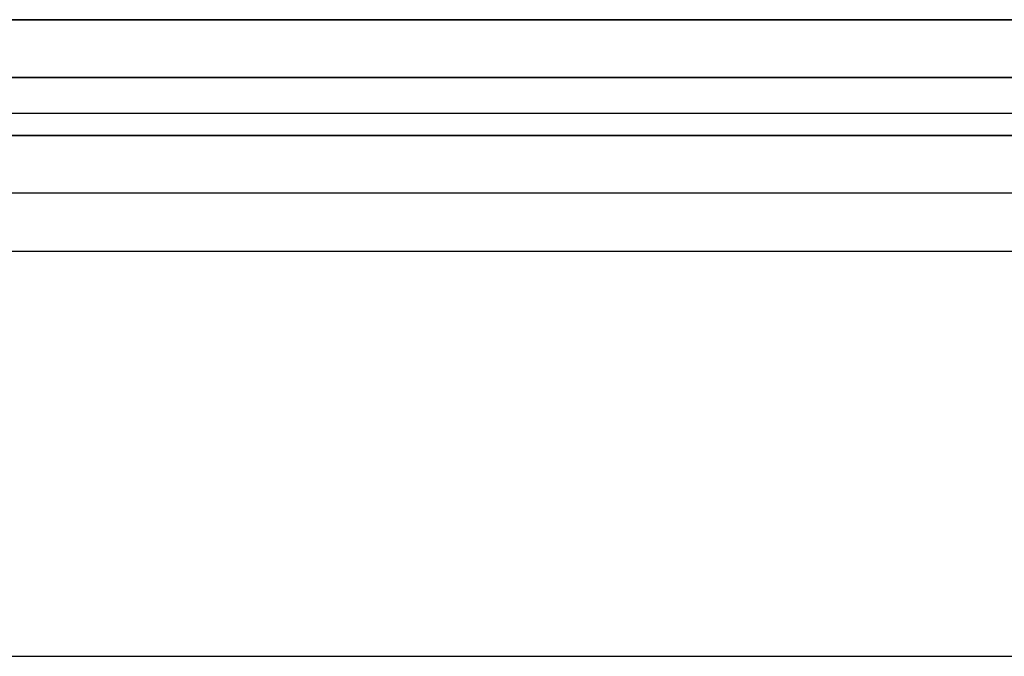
# Model space of a CAD drawing. Header units: millimetres. Extents: x -646 to 654, y -203 to 198.
# Tile 540 of 656: x 72.04 to 80.55, y 129.84 to 135.34. Entities that reach past the tile are written whole.
import ezdxf

# ---------------------------------------------------------------- set-up
doc = ezdxf.new("R2010")
doc.units = ezdxf.units.MM
doc.layers.add('Default', color=7, linetype='Continuous', true_color=0x000000)

msp = doc.modelspace()

# ---------------------------------------------------------------- linework, layer by layer
at = {"layer": 'Default'}
for p, q in [((652.6156, 134.3403, 772.8222), (-645.3844, 134.3403, 772.8222)), ((-645.3844, 134.3403, 1170.8222), (652.6156, 134.3403, 1170.8222)), ((652.6156, 134.3403, 971.8222), (-645.3844, 134.3403, 971.8222)), ((-73.9349, 134.3403, 880.8222), (81.1662, 134.3403, 880.8222)), ((652.6156, 133.8403, 885.3222), (-645.3844, 133.8403, 885.3222)), ((9.1156, 129.8403, 780.8222), (643.6156, 129.8403, 780.8222)), ((9.1156, 129.8403, 873.8222), (643.6156, 129.8403, 873.8222))]:
    msp.add_line(p, q, dxfattribs=at)
for points in [[(-645.3844, 135.3403, 1171.8222), (3.6156, 135.3403, 1171.8222), (652.6156, 135.3403, 1171.8222)], [(652.6156, 135.3403, 771.8222), (3.6156, 135.3403, 771.8222), (-645.3844, 135.3403, 771.8222)], [(-645.3844, 134.8403, 1171.3222), (3.6156, 134.8403, 1171.3222), (652.6156, 134.8403, 1171.3222)], [(652.6156, 134.8403, 772.3222), (3.6156, 134.8403, 772.3222), (-645.3844, 134.8403, 772.3222)], [(643.6156, 134.5307, 771.8222), (326.3656, 134.5307, 771.8222), (9.1156, 134.5307, 771.8222)], [(643.6156, 134.5307, 780.8222), (326.3656, 134.5307, 780.8222), (9.1156, 134.5307, 780.8222)], [(652.6156, 134.3403, 884.8222), (3.6156, 134.3403, 884.8222), (-645.3844, 134.3403, 884.8222)], [(-645.3844, 134.3403, 876.8222), (3.6156, 134.3403, 876.8222), (652.6156, 134.3403, 876.8222)], [(643.6156, 134.3403, 771.8222), (326.3656, 134.3403, 771.8222), (9.1156, 134.3403, 771.8222)], [(643.6156, 134.3403, 780.8222), (326.3656, 134.3403, 780.8222), (9.1156, 134.3403, 780.8222)], [(129.1156, 134.3403, 776.3222), (69.1156, 134.3403, 776.3222), (9.1156, 134.3403, 776.3222)], [(643.6156, 134.3403, 780.8222), (326.3656, 134.3403, 780.8222), (9.1156, 134.3403, 780.8222)], [(643.6156, 134.3403, 873.8222), (326.3656, 134.3403, 873.8222), (9.1156, 134.3403, 873.8222)], [(643.6156, 134.3403, 827.3222), (326.3656, 134.3403, 827.3222), (9.1156, 134.3403, 827.3222)], [(-645.3844, 133.3403, 885.8222), (3.6156, 133.3403, 885.8222), (652.6156, 133.3403, 885.8222)]]:
    msp.add_open_spline(points, degree=2, dxfattribs=at)

doc.saveas('drawing.dxf')
